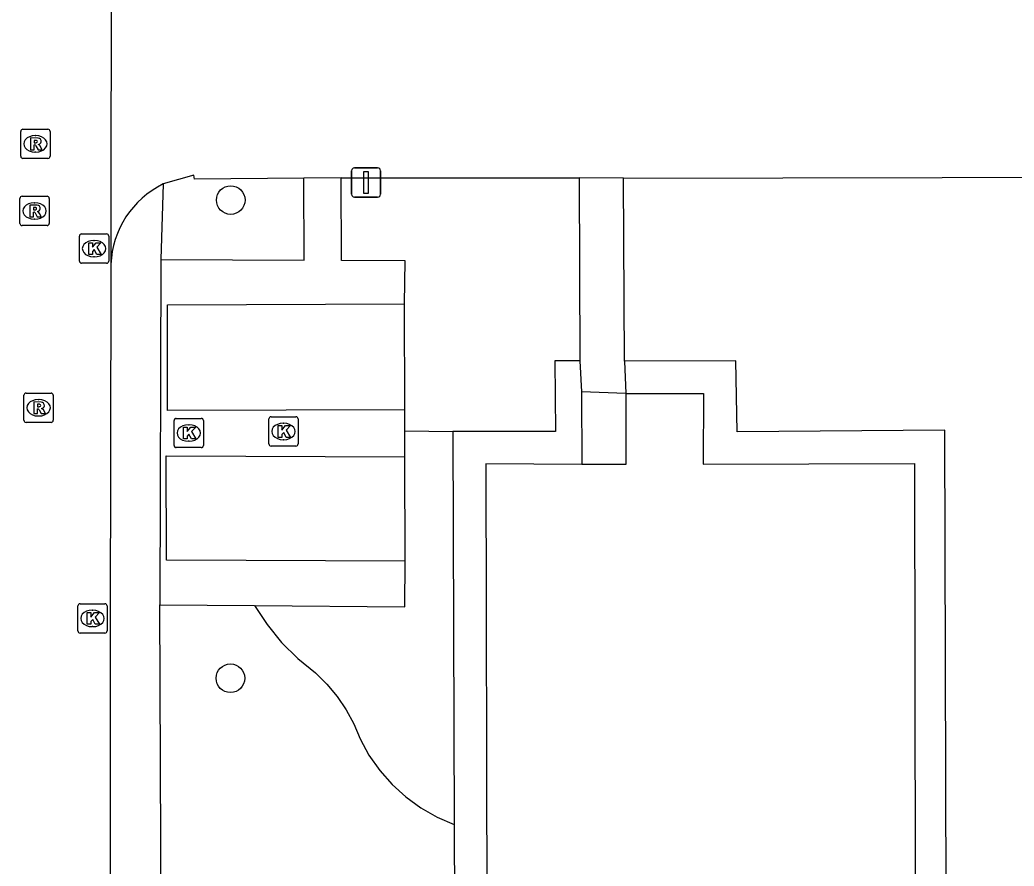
# Model space of a CAD drawing. Extents: x 161477 to 163040, y 383680 to 384868.
# Drawn here: x 162188.58 to 162222.53, y 384646.88 to 384675.76 of the extents above; entities that cross this region are included whole.
import ezdxf

# ---------------------------------------------------------------- set-up
doc = ezdxf.new("R2010")
doc.units = 0
for name, color, linetype in [('IMGEO_Boom', 7, 'Continuous'), ('IMGEO_Groenvoorziening', 7, 'Continuous'), ('IMGEO_Kolk', 7, 'Continuous'), ('IMGEO_Pand', 7, 'Continuous'), ('IMGEO_Rijbaan_lokaal_open', 7, 'Continuous'), ('IMGEO_Rioolput', 7, 'Continuous'), ('IMGEO_Verkeersbordpaal', 7, 'Continuous'), ('IMGEO_Voetpad_op_trap', 7, 'Continuous'), ('IMGEO_Voetpad_open', 7, 'Continuous')]:
    doc.layers.add(name, color=color, linetype=linetype)

msp = doc.modelspace()

# ---------------------------------------------------------------- linework, layer by layer
at = {"layer": 'IMGEO_Boom'}
for centre in [(162195.78, 384669.61), (162195.77, 384653.29)]:
    msp.add_circle(centre, 0.489, dxfattribs=at)
at = {"layer": 'IMGEO_Groenvoorziening'}
for points in [[(162220.29, 384618.098), (162220.171, 384661.754), (162213.072, 384661.702), (162213.026, 384664.126), (162209.226, 384664.117)], [(162207.703, 384664.121), (162206.852, 384664.118), (162206.867, 384661.715), (162203.36, 384661.707)], [(162201.726, 384661.738), (162203.36, 384661.707)], [(162203.36, 384661.707), (162203.411, 384648.295)], [(162196.59, 384655.77), (162197.02, 384655.118), (162197.514, 384654.513), (162198.067, 384653.961), (162198.674, 384653.469), (162199.066, 384653.086), (162199.418, 384652.665), (162199.725, 384652.211), (162199.985, 384651.729), (162200.195, 384651.222), (162200.501, 384650.664), (162200.866, 384650.142), (162201.287, 384649.664), (162201.758, 384649.236), (162202.273, 384648.862), (162202.826, 384648.547), (162203.411, 384648.295)], [(162203.411, 384648.295), (162203.448, 384639.925)]]:
    msp.add_lwpolyline(points, dxfattribs=at)
at = {"layer": 'IMGEO_Kolk'}
for p, q in [((162190.611, 384667.528), (162190.611, 384668.38)), ((162190.686, 384668.454), (162191.538, 384668.454)), ((162191.099, 384668.234), (162191.124, 384668.234)), ((162191.612, 384668.38), (162191.612, 384667.528)), ((162191.122, 384667.674), (162191.097, 384667.674)), ((162191.538, 384667.454), (162190.686, 384667.454)), ((162193.92, 384662.16), (162194.772, 384662.16)), ((162197.08, 384661.286), (162197.08, 384662.138)), ((162197.155, 384662.212), (162198.007, 384662.212)), ((162198.081, 384662.138), (162198.081, 384661.286)), ((162193.845, 384661.234), (162193.845, 384662.086)), ((162194.333, 384661.94), (162194.358, 384661.94)), ((162194.846, 384662.086), (162194.846, 384661.234)), ((162197.568, 384661.992), (162197.593, 384661.992)), ((162197.591, 384661.432), (162197.566, 384661.432)), ((162194.772, 384661.16), (162193.92, 384661.16)), ((162194.356, 384661.38), (162194.331, 384661.38)), ((162198.007, 384661.212), (162197.155, 384661.212)), ((162190.558, 384654.904), (162190.558, 384655.756)), ((162190.633, 384655.83), (162191.485, 384655.83)), ((162191.559, 384655.756), (162191.559, 384654.904)), ((162191.046, 384655.61), (162191.071, 384655.61)), ((162191.069, 384655.05), (162191.044, 384655.05)), ((162191.485, 384654.83), (162190.633, 384654.83))]:
    msp.add_line(p, q, dxfattribs=at)
for points in [[(162190.611, 384667.528), (162190.611, 384668.38)], [(162190.686, 384668.454), (162191.538, 384668.454)], [(162191.612, 384668.38), (162191.612, 384667.528)], [(162190.932, 384668.154), (162191.055, 384668.154), (162191.055, 384668.003), (162191.185, 384668.154), (162191.349, 384668.154), (162191.203, 384668.003), (162191.356, 384667.754), (162191.204, 384667.754), (162191.119, 384667.918), (162191.055, 384667.851), (162191.055, 384667.754), (162190.932, 384667.754), (162190.932, 384668.154)], [(162191.538, 384667.454), (162190.686, 384667.454)], [(162193.92, 384662.16), (162194.772, 384662.16)], [(162197.08, 384661.286), (162197.08, 384662.138)], [(162197.155, 384662.212), (162198.007, 384662.212)], [(162198.081, 384662.138), (162198.081, 384661.286)], [(162193.845, 384661.234), (162193.845, 384662.086)], [(162194.166, 384661.86), (162194.289, 384661.86), (162194.289, 384661.709), (162194.419, 384661.86), (162194.583, 384661.86), (162194.437, 384661.709), (162194.59, 384661.46), (162194.438, 384661.46), (162194.353, 384661.624), (162194.289, 384661.557), (162194.289, 384661.46), (162194.166, 384661.46), (162194.166, 384661.86)], [(162194.846, 384662.086), (162194.846, 384661.234)], [(162197.401, 384661.912), (162197.524, 384661.912), (162197.524, 384661.761), (162197.654, 384661.912), (162197.818, 384661.912), (162197.672, 384661.761), (162197.825, 384661.512), (162197.673, 384661.512), (162197.588, 384661.676), (162197.524, 384661.609), (162197.524, 384661.512), (162197.401, 384661.512), (162197.401, 384661.912)], [(162194.772, 384661.16), (162193.92, 384661.16)], [(162198.007, 384661.212), (162197.155, 384661.212)], [(162190.558, 384654.904), (162190.558, 384655.756)], [(162190.633, 384655.83), (162191.485, 384655.83)], [(162191.559, 384655.756), (162191.559, 384654.904)], [(162190.879, 384655.53), (162191.002, 384655.53), (162191.002, 384655.379), (162191.132, 384655.53), (162191.296, 384655.53), (162191.15, 384655.379), (162191.303, 384655.13), (162191.151, 384655.13), (162191.066, 384655.294), (162191.002, 384655.227), (162191.002, 384655.13), (162190.879, 384655.13), (162190.879, 384655.53)], [(162191.485, 384654.83), (162190.633, 384654.83)]]:
    msp.add_lwpolyline(points, dxfattribs=at)
for centre, start, end in [((162190.688, 384668.378), 91.552, 178.448), ((162190.688, 384668.378), 91.552, 178.448), ((162191.536, 384668.378), 1.552, 88.448), ((162191.536, 384668.378), 1.552, 88.448), ((162190.688, 384667.53), 181.552, 268.448), ((162190.688, 384667.53), 181.552, 268.448), ((162191.536, 384667.53), 271.552, 358.448), ((162191.536, 384667.53), 271.552, 358.448), ((162193.922, 384662.084), 91.552, 178.448), ((162193.922, 384662.084), 91.552, 178.448), ((162194.77, 384662.084), 1.552, 88.448), ((162194.77, 384662.084), 1.552, 88.448), ((162197.157, 384662.136), 91.552, 178.448), ((162197.157, 384662.136), 91.552, 178.448), ((162198.005, 384662.136), 1.552, 88.448), ((162198.005, 384662.136), 1.552, 88.448), ((162193.922, 384661.236), 181.552, 268.448), ((162193.922, 384661.236), 181.552, 268.448), ((162194.77, 384661.236), 271.552, 358.448), ((162194.77, 384661.236), 271.552, 358.448), ((162197.157, 384661.288), 181.552, 268.448), ((162197.157, 384661.288), 181.552, 268.448), ((162198.005, 384661.288), 271.552, 358.448), ((162198.005, 384661.288), 271.552, 358.448), ((162190.635, 384655.754), 91.552, 178.448), ((162190.635, 384655.754), 91.552, 178.448), ((162191.483, 384655.754), 1.552, 88.448), ((162191.483, 384655.754), 1.552, 88.448), ((162190.635, 384654.906), 181.552, 268.448), ((162190.635, 384654.906), 181.552, 268.448), ((162191.483, 384654.906), 271.552, 358.448), ((162191.483, 384654.906), 271.552, 358.448)]:
    msp.add_arc(centre, 0.0765, start, end, dxfattribs=at)
for centre, major_axis, ratio, start_param, end_param in [((162191.098, 384667.954), (-0.387, 0.002), 0.722429, 4.712389, 7.853982), ((162191.123, 384667.954), (-0.39, 0.002), 0.717154, 1.570796, 4.712389), ((162194.332, 384661.66), (-0.387, 0.002), 0.722429, 4.712389, 7.853982), ((162194.357, 384661.66), (-0.39, 0.002), 0.717154, 1.570796, 4.712389), ((162197.567, 384661.712), (-0.387, 0.002), 0.722429, 4.712389, 7.853982), ((162197.592, 384661.712), (-0.39, 0.002), 0.717154, 1.570796, 4.712389), ((162191.045, 384655.33), (-0.387, 0.002), 0.722429, 4.712389, 7.853982), ((162191.07, 384655.33), (-0.39, 0.002), 0.717154, 1.570796, 4.712389)]:
    msp.add_ellipse(centre, major_axis=major_axis, ratio=ratio, start_param=start_param, end_param=end_param, dxfattribs=at)
at = {"layer": 'IMGEO_Pand'}
for points in [[(162209.276, 384663.01), (162209.274, 384660.58), (162207.764, 384660.588)], [(162209.276, 384663.01), (162211.929, 384663.008), (162211.916, 384660.599), (162219.131, 384660.617), (162219.202, 384617.424), (162219.322, 384570.412), (162216.064, 384570.42)], [(162207.764, 384660.588), (162204.491, 384660.605), (162204.557, 384630.206)]]:
    msp.add_lwpolyline(points, dxfattribs=at)
at = {"layer": 'IMGEO_Rijbaan_lokaal_open'}
for points in [[(162191.691, 384679.241), (162191.688, 384667.416)], [(162198.278, 384670.36), (162194.537, 384670.321), (162194.521, 384670.455), (162193.469, 384670.159)], [(162199.554, 384670.373), (162198.278, 384670.36)], [(162199.554, 384670.373), (162207.682, 384670.366)], [(162209.195, 384670.359), (162207.682, 384670.366)], [(162209.195, 384670.359), (162225.52, 384670.397)], [(162191.688, 384667.416), (162191.688, 384667.175), (162191.668, 384655.031), (162191.672, 384635.729), (162191.679, 384630.177)]]:
    msp.add_lwpolyline(points, dxfattribs=at)
msp.add_arc((162194.878, 384667.295), 3.192, 116.1866, 177.8229, dxfattribs=at)
at = {"layer": 'IMGEO_Rioolput'}
for p, q in [((162188.609, 384671.104), (162188.609, 384671.956)), ((162188.684, 384672.03), (162189.536, 384672.03)), ((162189.61, 384671.956), (162189.61, 384671.104)), ((162189.097, 384671.81), (162189.122, 384671.81)), ((162189.536, 384671.03), (162188.684, 384671.03)), ((162189.12, 384671.25), (162189.095, 384671.25)), ((162188.579, 384668.814), (162188.579, 384669.666)), ((162188.654, 384669.74), (162189.506, 384669.74)), ((162189.58, 384669.666), (162189.58, 384668.814)), ((162189.067, 384669.52), (162189.092, 384669.52)), ((162189.09, 384668.96), (162189.065, 384668.96)), ((162189.506, 384668.74), (162188.654, 384668.74)), ((162188.719, 384662.094), (162188.719, 384662.946)), ((162188.794, 384663.02), (162189.646, 384663.02)), ((162189.207, 384662.8), (162189.232, 384662.8)), ((162189.72, 384662.946), (162189.72, 384662.094)), ((162189.23, 384662.24), (162189.205, 384662.24)), ((162189.646, 384662.02), (162188.794, 384662.02))]:
    msp.add_line(p, q, dxfattribs=at)
for points in [[(162188.609, 384671.104), (162188.609, 384671.956)], [(162188.684, 384672.03), (162189.536, 384672.03)], [(162189.61, 384671.956), (162189.61, 384671.104)], [(162189.198, 384671.728), (162188.946, 384671.73), (162188.946, 384671.33)], [(162189.124, 384671.649), (162189.07, 384671.649), (162189.07, 384671.568)], [(162188.946, 384671.33), (162189.07, 384671.33), (162189.07, 384671.492), (162189.081, 384671.492)], [(162189.07, 384671.568), (162189.122, 384671.568)], [(162189.128, 384671.463), (162189.199, 384671.33), (162189.339, 384671.33), (162189.274, 384671.456)], [(162189.536, 384671.03), (162188.684, 384671.03)], [(162188.579, 384668.814), (162188.579, 384669.666)], [(162188.654, 384669.74), (162189.506, 384669.74)], [(162189.58, 384669.666), (162189.58, 384668.814)], [(162189.168, 384669.438), (162188.916, 384669.44), (162188.916, 384669.04)], [(162189.094, 384669.359), (162189.04, 384669.359), (162189.04, 384669.278)], [(162189.04, 384669.278), (162189.092, 384669.278)], [(162188.916, 384669.04), (162189.04, 384669.04), (162189.04, 384669.202), (162189.051, 384669.202)], [(162189.098, 384669.173), (162189.169, 384669.04), (162189.309, 384669.04), (162189.244, 384669.166)], [(162189.506, 384668.74), (162188.654, 384668.74)], [(162188.719, 384662.094), (162188.719, 384662.946)], [(162188.794, 384663.02), (162189.646, 384663.02)], [(162189.72, 384662.946), (162189.72, 384662.094)], [(162189.308, 384662.718), (162189.056, 384662.72), (162189.056, 384662.32)], [(162189.056, 384662.32), (162189.18, 384662.32), (162189.18, 384662.482), (162189.191, 384662.482)], [(162189.234, 384662.639), (162189.18, 384662.639), (162189.18, 384662.558)], [(162189.18, 384662.558), (162189.232, 384662.558)], [(162189.238, 384662.453), (162189.309, 384662.32), (162189.449, 384662.32), (162189.384, 384662.446)], [(162189.646, 384662.02), (162188.794, 384662.02)]]:
    msp.add_lwpolyline(points, dxfattribs=at)
for centre, radius, start, end in [((162188.686, 384671.954), 0.0765, 91.552, 178.448), ((162188.686, 384671.954), 0.0765, 91.552, 178.448), ((162189.534, 384671.954), 0.0765, 1.552, 88.448), ((162189.534, 384671.954), 0.0765, 1.552, 88.448), ((162189.13, 384671.553), 0.0964, 77.0061, 93.1865), ((162189.144, 384671.61), 0.0378, 276.6634, 79.6772), ((162189.197, 384671.618), 0.109, 350.3612, 89.416), ((162189.195, 384671.618), 0.112, 277.5842, 350.9817), ((162189.08, 384671.439), 0.0533, 26.0293, 88.6989), ((162189.106, 384671.757), 0.19, 274.7715, 282.9687), ((162189.179, 384671.403), 0.108, 29.5134, 73.7905), ((162188.686, 384671.106), 0.0765, 181.552, 268.448), ((162188.686, 384671.106), 0.0765, 181.552, 268.448), ((162189.534, 384671.106), 0.0765, 271.552, 358.448), ((162189.534, 384671.106), 0.0765, 271.552, 358.448), ((162188.656, 384669.664), 0.0765, 91.552, 178.448), ((162188.656, 384669.664), 0.0765, 91.552, 178.448), ((162189.504, 384669.664), 0.0765, 1.552, 88.448), ((162189.504, 384669.664), 0.0765, 1.552, 88.448), ((162189.076, 384669.467), 0.19, 274.7715, 282.9687), ((162189.1, 384669.263), 0.0964, 77.0061, 93.1865), ((162189.114, 384669.32), 0.0378, 276.6634, 79.6772), ((162189.167, 384669.328), 0.109, 350.3612, 89.416), ((162189.165, 384669.328), 0.112, 277.5842, 350.9817), ((162189.149, 384669.113), 0.108, 29.5134, 73.7905), ((162189.05, 384669.149), 0.0533, 26.0293, 88.6989), ((162188.656, 384668.816), 0.0765, 181.552, 268.448), ((162188.656, 384668.816), 0.0765, 181.552, 268.448), ((162189.504, 384668.816), 0.0765, 271.552, 358.448), ((162189.504, 384668.816), 0.0765, 271.552, 358.448), ((162188.796, 384662.944), 0.0765, 91.552, 178.448), ((162188.796, 384662.944), 0.0765, 91.552, 178.448), ((162189.644, 384662.944), 0.0765, 1.552, 88.448), ((162189.644, 384662.944), 0.0765, 1.552, 88.448), ((162189.19, 384662.429), 0.0533, 26.0293, 88.6989), ((162189.216, 384662.747), 0.19, 274.7715, 282.9687), ((162189.24, 384662.543), 0.0964, 77.0061, 93.1865), ((162189.254, 384662.6), 0.0378, 276.6634, 79.6772), ((162189.307, 384662.608), 0.109, 350.3612, 89.416), ((162189.305, 384662.608), 0.112, 277.5842, 350.9817), ((162189.289, 384662.393), 0.108, 29.5134, 73.7905), ((162188.796, 384662.096), 0.0765, 181.552, 268.448), ((162188.796, 384662.096), 0.0765, 181.552, 268.448), ((162189.644, 384662.096), 0.0765, 271.552, 358.448), ((162189.644, 384662.096), 0.0765, 271.552, 358.448)]:
    msp.add_arc(centre, radius, start, end, dxfattribs=at)
for centre, major_axis, ratio, start_param, end_param in [((162189.096, 384671.53), (-0.387, 0.002), 0.722429, 4.712389, 7.853982), ((162189.121, 384671.53), (-0.39, 0.002), 0.717154, 1.570796, 4.712389), ((162189.066, 384669.24), (-0.387, 0.002), 0.722429, 4.712389, 7.853982), ((162189.091, 384669.24), (-0.39, 0.002), 0.717154, 1.570796, 4.712389), ((162189.206, 384662.52), (-0.387, 0.002), 0.722429, 4.712389, 7.853982), ((162189.231, 384662.52), (-0.39, 0.002), 0.717154, 1.570796, 4.712389)]:
    msp.add_ellipse(centre, major_axis=major_axis, ratio=ratio, start_param=start_param, end_param=end_param, dxfattribs=at)
at = {"layer": 'IMGEO_Verkeersbordpaal'}
for p, q in [((162199.905, 384669.81), (162199.905, 384670.61)), ((162199.905, 384670.61), (162199.905, 384669.81)), ((162200.005, 384670.71), (162200.795, 384670.71)), ((162200.795, 384670.71), (162200.005, 384670.71)), ((162200.895, 384670.61), (162200.895, 384669.81)), ((162200.895, 384669.81), (162200.895, 384670.61)), ((162200.795, 384669.71), (162200.005, 384669.71)), ((162200.005, 384669.71), (162200.795, 384669.71))]:
    msp.add_line(p, q, dxfattribs=at)
msp.add_lwpolyline([(162200.325, 384670.585), (162200.475, 384670.585), (162200.475, 384669.835), (162200.325, 384669.835), (162200.325, 384670.585)], dxfattribs=at)
for centre, start, end in [((162200.005, 384670.61), 90, 180), ((162200.005, 384670.61), 90, 180), ((162200.795, 384670.61), 0, 90), ((162200.795, 384670.61), 360, 90), ((162200.005, 384669.81), 180, 270), ((162200.005, 384669.81), 180, 270), ((162200.795, 384669.81), 270, 0), ((162200.795, 384669.81), 270, 0)]:
    msp.add_arc(centre, 0.1, start, end, dxfattribs=at)
at = {"layer": 'IMGEO_Voetpad_op_trap'}
msp.add_lwpolyline([(162207.76, 384663.061), (162207.764, 384660.588)], dxfattribs=at)
at = {"layer": 'IMGEO_Voetpad_open'}
for points in [[(162193.395, 384667.578), (162198.286, 384667.563), (162198.278, 384670.36)], [(162201.718, 384666.067), (162201.735, 384667.535), (162199.56, 384667.549), (162199.554, 384670.373)], [(162207.682, 384670.366), (162207.703, 384664.121)], [(162209.226, 384664.117), (162209.195, 384670.359)], [(162193.469, 384670.159), (162193.395, 384667.578)], [(162193.395, 384667.578), (162193.355, 384655.794)], [(162201.722, 384662.453), (162193.624, 384662.425), (162193.62, 384666.039), (162201.718, 384666.067)], [(162201.722, 384662.453), (162201.718, 384666.067)], [(162207.703, 384664.121), (162207.76, 384663.061)], [(162209.226, 384664.117), (162209.276, 384663.01)], [(162209.276, 384663.01), (162207.76, 384663.061)], [(162201.726, 384661.738), (162201.722, 384662.453)], [(162201.73, 384660.852), (162201.726, 384661.738)], [(162201.732, 384657.291), (162193.581, 384657.317), (162193.579, 384660.878), (162201.73, 384660.852)], [(162201.732, 384657.291), (162201.73, 384660.852)], [(162196.59, 384655.77), (162201.73, 384655.73), (162201.732, 384657.291)], [(162193.355, 384655.794), (162196.59, 384655.77)], [(162193.448, 384634.062), (162193.355, 384655.794)]]:
    msp.add_lwpolyline(points, dxfattribs=at)

doc.saveas('drawing.dxf')
